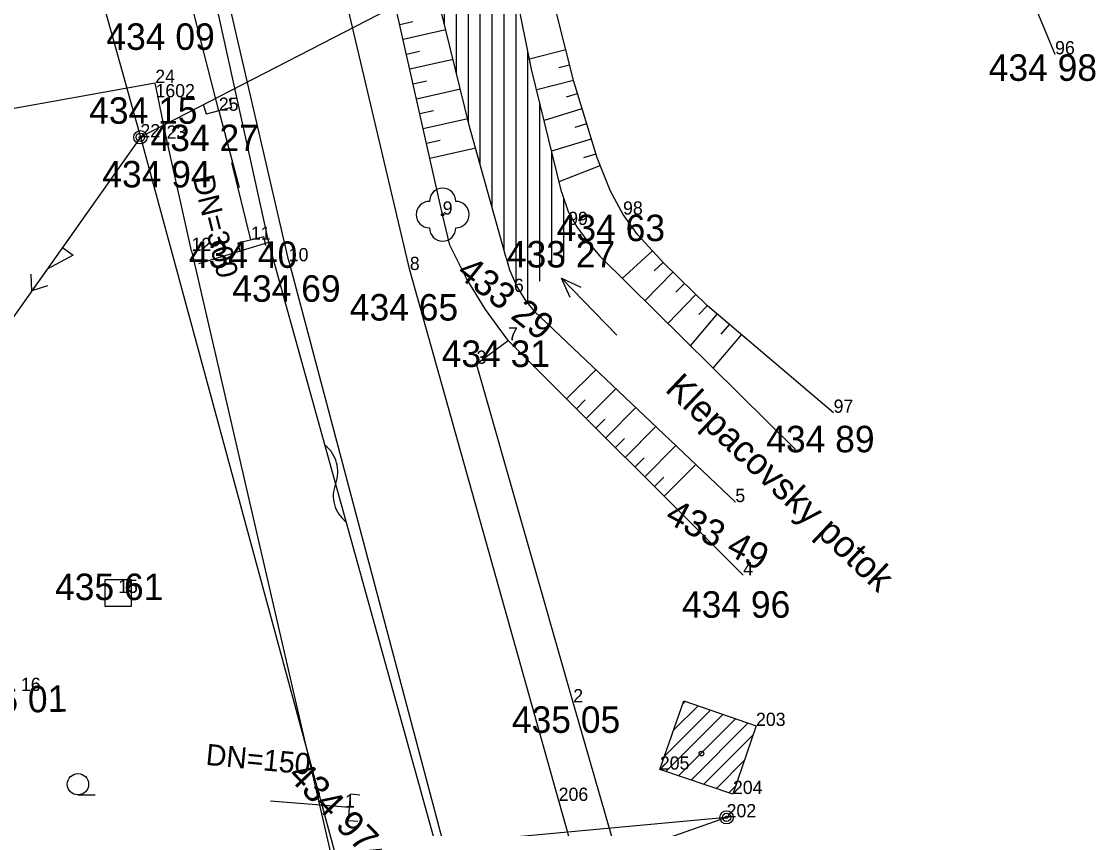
# Model space of a CAD drawing. Extents: x -559180 to -551373, y -1076947 to -1072071.
# Drawn here: x -553973.21 to -553932.66, y -1074162.48 to -1074132.02 of the extents above; entities that cross this region are included whole.
import ezdxf

# ---------------------------------------------------------------- set-up
doc = ezdxf.new("R2010")
doc.units = 0
for name, color, linetype in [('12_PLOTY', 7, 'Continuous'), ('13_PLOTY', 7, 'Continuous'), ('14_BUDOVY', 7, 'Continuous'), ('17_KOMUNIKACE', 7, 'Continuous'), ('18_POLOHOPIS', 7, 'Continuous'), ('1_VODA_ZN', 7, 'Continuous'), ('20_EL_ZN', 7, 'Continuous'), ('26_SRAFY', 7, 'Continuous'), ('27_HRANA_PATA', 7, 'Continuous'), ('28_VODA', 7, 'Continuous'), ('30_SDEL_ZN', 7, 'Continuous'), ('32', 7, 'Continuous'), ('34_ZELEN', 7, 'Continuous'), ('3_BODY', 7, 'Continuous'), ('40_KANAL_ZN', 7, 'Continuous'), ('45_ZN_KULTURY', 7, 'Continuous'), ('47_ZN_STAV_OBJ$', 7, 'Continuous'), ('49_POPIS_KANAL', 7, 'Continuous'), ('50_TEPLO_ZN', 7, 'Continuous'), ('52_POPIS_UCELOVY', 7, 'Continuous'), ('6_VYSKY', 7, 'Continuous'), ('NNnadzemní', 7, 'Continuous')]:
    doc.layers.add(name, color=color, linetype=linetype)

# ---------------------------------------------------------------- blocks, each defined once
blk = doc.blocks.new('SLB')
at = {"layer": '20_EL_ZN'}
for radius in [0.25, 0.158, 0.05]:
    blk.add_circle((0, 0), radius, dxfattribs=at)
blk = doc.blocks.new('JS150')
at = {"layer": '49_POPIS_KANAL'}
blk.add_text('DN=150', height=0.8, rotation=0, dxfattribs=at).set_placement((0.611, 0.331))
blk = doc.blocks.new('STL')
at = {"layer": '34_ZELEN'}
blk.add_circle((0, 0), 0.05, dxfattribs=at)
for centre, start, end in [((0, 0.5), 0, 180), ((-0.5, 0), 90, 270), ((0.5, 0), 270, 90), ((0, -0.5), 180, 0)]:
    blk.add_arc(centre, 0.5, start, end, dxfattribs=at)
blk = doc.blocks.new('SA')
at = {"layer": '50_TEPLO_ZN'}
blk.add_lwpolyline([(-0.5, -0.5), (0.5, -0.5), (0.5, 0.5), (-0.5, 0.5)], close=True, dxfattribs=at)
blk = doc.blocks.new('VYUST')
at = {"layer": '40_KANAL_ZN'}
for p, q in [((-0.35, 0.5), (0, 0.5)), ((0, 0.5), (0, -0.5)), ((0, 0), (3, 0.001)), ((-0.35, -0.5), (0, -0.5))]:
    blk.add_line(p, q, dxfattribs=at)
blk = doc.blocks.new('VOTOK')
at = {"layer": '28_VODA'}
for p, q in [((-3, 0), (0, 0)), ((-0.75, 0.281), (0, 0)), ((0, 0), (-0.75, -0.281))]:
    blk.add_line(p, q, dxfattribs=at)
blk = doc.blocks.new('JS300')
at = {"layer": '49_POPIS_KANAL'}
blk.add_text('DN=300', height=0.8, rotation=0, dxfattribs=at).set_placement((0.862, -0.157))
blk = doc.blocks.new('BZ')
at = {"layer": '47_ZN_STAV_OBJ$'}
blk.add_circle((0, 0), 0.0875, dxfattribs=at)
blk = doc.blocks.new('ZAHRAD')
at = {"layer": '45_ZN_KULTURY'}
blk.add_line((0, 0), (0.65, 0.003), dxfattribs=at)
blk.add_circle((0, 0.403), 0.403, dxfattribs=at)
blk = doc.blocks.new('POINT_DISPLAY')
blk.add_line((0, 0), (0, 0))
blk = doc.blocks.new('ELNN')
at = {"layer": '20_EL_ZN'}
for p, q in [((0.5, 0), (0.5, 0.5)), ((0.5, 0.5), (1.5, 0)), ((0, 0), (0.5, 0)), ((1.5, 0), (2.5, 0))]:
    blk.add_line(p, q, dxfattribs=at)
blk.add_lwpolyline([(2, 0.375), (2.5, 0), (2, -0.375)], dxfattribs=at)
blk = doc.blocks.new('SDEP')
at = {"layer": '30_SDEL_ZN'}
for centre, radius, start, end in [((0.75, -1.001), 1.251, 53.1529, 126.8469), ((2.25, 1), 1.25, 233.13, 306.8698)]:
    blk.add_arc(centre, radius, start, end, dxfattribs=at)

msp = doc.modelspace()

# ---------------------------------------------------------------- linework, layer by layer
at = {"layer": '12_PLOTY'}
for p, q in [((-553934.19, -1074133.26), (-553938.75, -1074122.24)), ((-553976.26, -1074135.79), (-553968.16, -1074134.34)), ((-553967.73, -1074136.44), (-553968.16, -1074134.34)), ((-553966.79, -1074140.68), (-553967.73, -1074136.44)), ((-553966.79, -1074140.68), (-553961.1, -1074165.3)), ((-553956.03, -1074144.94), (-553954.84, -1074144.06)), ((-553952.38, -1074157.72), (-553956.03, -1074144.94)), ((-553947.44, -1074174.91), (-553952.38, -1074157.72))]:
    msp.add_line(p, q, dxfattribs=at)
at = {"layer": '13_PLOTY'}
for p, q in [((-553969.3, -1074115.88), (-553963.88, -1074140.36)), ((-553963.88, -1074140.36), (-553955.93, -1074169))]:
    msp.add_line(p, q, dxfattribs=at)
at = {"layer": '14_BUDOVY'}
for p, q in [((-553949.11, -1074160.26), (-553948.2, -1074157.66)), ((-553948.2, -1074157.66), (-553945.48, -1074158.61)), ((-553945.48, -1074158.61), (-553946.35, -1074161.18)), ((-553946.35, -1074161.18), (-553949.11, -1074160.26))]:
    msp.add_line(p, q, dxfattribs=at)
at = {"layer": '17_KOMUNIKACE'}
for p, q in [((-553963.12, -1074141.07), (-553967.95, -1074120.14)), ((-553958.55, -1074141.4), (-553963.56, -1074120.17)), ((-553963.12, -1074141.07), (-553957.24, -1074163.23)), ((-553952.93, -1074161.44), (-553958.55, -1074141.4)), ((-553947.3, -1074181.03), (-553952.93, -1074161.44))]:
    msp.add_line(p, q, dxfattribs=at)
at = {"layer": '18_POLOHOPIS'}
msp.add_line((-553963.88, -1074140.36), (-553966.53, -1074141.17), dxfattribs=at)
at = {"layer": '26_SRAFY'}
for p, q in [((-553958.442, -1074132.034), (-553958.924, -1074132.142)), ((-553957.188, -1074132.34), (-553958.798, -1074132.703)), ((-553958.182, -1074133.153), (-553958.671, -1074133.263)), ((-553954.031, -1074133.425), (-553952.663, -1074133.079)), ((-553956.913, -1074133.456), (-553958.545, -1074133.824)), ((-553952.929, -1074133.762), (-553952.517, -1074133.657)), ((-553957.921, -1074134.272), (-553958.419, -1074134.384)), ((-553956.639, -1074134.572), (-553958.293, -1074134.945)), ((-553953.751, -1074134.585), (-553952.37, -1074134.236)), ((-553952.637, -1074134.865), (-553952.219, -1074134.737)), ((-553957.661, -1074135.391), (-553958.167, -1074135.505)), ((-553953.471, -1074135.745), (-553952.044, -1074135.306)), ((-553956.365, -1074135.688), (-553958.04, -1074136.066)), ((-553952.308, -1074136.01), (-553951.869, -1074135.876)), ((-553957.401, -1074136.511), (-553957.914, -1074136.626)), ((-553953.191, -1074136.905), (-553951.694, -1074136.445)), ((-553956.063, -1074136.798), (-553957.788, -1074137.187)), ((-553951.979, -1074137.155), (-553951.519, -1074137.014)), ((-553952.911, -1074138.065), (-553951.358, -1074137.456)), ((-553950.53, -1074141.716), (-553949.394, -1074140.677)), ((-553949.671, -1074142.564), (-553948.617, -1074141.486)), ((-553949.321, -1074141.427), (-553948.987, -1074141.122)), ((-553948.502, -1074142.232), (-553948.185, -1074141.908)), ((-553948.812, -1074143.413), (-553947.754, -1074142.33)), ((-553947.953, -1074144.261), (-553946.945, -1074143.071)), ((-553947.64, -1074143.077), (-553947.322, -1074142.751)), ((-553946.797, -1074143.827), (-553946.486, -1074143.459)), ((-553947.094, -1074145.11), (-553946.026, -1074143.848)), ((-553951.528, -1074145.163), (-553952.629, -1074146.266)), ((-553950.773, -1074145.88), (-553951.892, -1074147.001)), ((-553951.927, -1074146.3), (-553952.26, -1074146.634)), ((-553950.017, -1074146.596), (-553951.155, -1074147.737)), ((-553951.185, -1074147.03), (-553951.524, -1074147.369)), ((-553949.262, -1074147.313), (-553950.418, -1074148.472)), ((-553950.443, -1074147.759), (-553950.787, -1074148.104)), ((-553948.506, -1074148.029), (-553949.681, -1074149.207)), ((-553949.7, -1074148.489), (-553950.05, -1074148.839)), ((-553947.751, -1074148.746), (-553948.945, -1074149.942)), ((-553948.958, -1074149.219), (-553949.313, -1074149.575))]:
    msp.add_line(p, q, dxfattribs=at)
at = {"layer": '27_HRANA_PATA'}
for p, q in [((-553965.76, -1074135.39), (-553967.48, -1074128.69)), ((-553945.96, -1074152.92), (-553954.84, -1074144.06))]:
    msp.add_line(p, q, dxfattribs=at)
for points in [[(-553957.31, -1074139.31), (-553959.89, -1074127.85), (-553961.29, -1074122.805), (-553961.93, -1074119.36)], [(-553950.5, -1074139.31), (-553950.979, -1074138.421), (-553951.474, -1074137.16), (-553952.357, -1074134.289), (-553953.66, -1074129.14)], [(-553954.84, -1074144.06), (-553955.688, -1074142.89), (-553956.408, -1074141.72), (-553957.038, -1074140.459), (-553957.31, -1074139.31)], [(-553942.55, -1074146.79), (-553947.317, -1074142.756), (-553948.964, -1074141.147), (-553949.954, -1074140.065), (-553950.5, -1074139.31)]]:
    msp.add_lwpolyline(points, dxfattribs=at)
at = {"layer": '28_VODA'}
for p, q in [((-553951.377, -1074140.879), (-553943.991, -1074148.175)), ((-553946.26, -1074150.16), (-553953.856, -1074142.955))]:
    msp.add_line(p, q, dxfattribs=at)
for points in [[(-553952.808, -1074138.487), (-553953.95, -1074133.825), (-553954.94, -1074128.96), (-553956.111, -1074122.743), (-553956.9, -1074117.6)], [(-553954.908, -1074140.937), (-553956.291, -1074135.988), (-553957.731, -1074130.131), (-553958.902, -1074124.184), (-553959.715, -1074119.382), (-553959.88, -1074118.78)], [(-553952.808, -1074138.487), (-553952.576, -1074139.186), (-553952.239, -1074139.772), (-553951.834, -1074140.335), (-553951.377, -1074140.879)], [(-553954.908, -1074140.937), (-553954.782, -1074141.394), (-553954.512, -1074142.025), (-553954.197, -1074142.543), (-553953.856, -1074142.955)]]:
    msp.add_lwpolyline(points, dxfattribs=at)
at = {"layer": '32'}
for p, q in [((-553957.24, -1074132.128), (-553957.24, -1074104.392)), ((-553956.79, -1074133.958), (-553956.79, -1074118.402)), ((-553956.34, -1074135.789), (-553956.34, -1074121.25)), ((-553955.89, -1074137.423), (-553955.89, -1074123.916)), ((-553955.44, -1074139.033), (-553955.44, -1074126.305)), ((-553954.99, -1074140.644), (-553954.99, -1074128.695)), ((-553954.54, -1074141.979), (-553954.54, -1074130.926)), ((-553954.09, -1074142.672), (-553954.09, -1074133.137)), ((-553953.64, -1074141.819), (-553953.64, -1074135.081)), ((-553953.19, -1074141.252), (-553953.19, -1074136.928)), ((-553952.74, -1074141.078), (-553952.74, -1074138.692)), ((-553948.242, -1074157.781), (-553948.142, -1074157.68)), ((-553948.928, -1074159.739), (-553947.199, -1074158.01)), ((-553948.585, -1074158.76), (-553947.67, -1074157.845)), ((-553948.887, -1074160.334), (-553946.727, -1074158.175)), ((-553948.409, -1074160.493), (-553946.255, -1074158.339)), ((-553947.932, -1074160.653), (-553945.784, -1074158.504)), ((-553947.455, -1074160.812), (-553945.596, -1074158.953)), ((-553946.978, -1074160.971), (-553945.922, -1074159.915)), ((-553946.5, -1074161.13), (-553946.247, -1074160.877))]:
    msp.add_line(p, q, dxfattribs=at)
at = {"layer": 'NNnadzemní'}
for p, q in [((-553978.55, -1074100.91), (-553968.72, -1074136.39)), ((-553947.41, -1074125.4), (-553968.72, -1074136.39)), ((-553968.72, -1074136.39), (-553974.944, -1074145.179)), ((-553968.72, -1074136.39), (-553960.42, -1074166.93)), ((-553946.59, -1074162.06), (-554003.779, -1074167.345)), ((-553946.59, -1074162.06), (-553960.42, -1074166.93))]:
    msp.add_line(p, q, dxfattribs=at)

# ---------------------------------------------------------------- block references
at = {"layer": '1_VODA_ZN'}
for p in [(-553934.19, -1074133.26), (-553968.16, -1074134.34), (-553968.15, -1074134.88), (-553965.76, -1074135.39), (-553968.72, -1074136.39), (-553967.73, -1074136.44), (-553965.49, -1074137.66), (-553957.31, -1074139.31), (-553950.5, -1074139.31), (-553952.57, -1074139.7), (-553964.55, -1074140.26), (-553966.79, -1074140.68), (-553963.12, -1074141.07), (-553958.55, -1074141.4), (-553954.62, -1074142.23), (-553954.84, -1074144.06), (-553956.03, -1074144.94), (-553942.55, -1074146.79), (-553946.26, -1074150.16), (-553945.96, -1074152.92), (-553969.56, -1074153.59), (-553952.38, -1074157.72), (-553945.48, -1074158.61), (-553949.11, -1074160.26), (-553946.35, -1074161.18), (-553961, -1074161.69), (-553952.93, -1074161.44), (-553946.59, -1074162.06)]:
    msp.add_blockref('POINT_DISPLAY', p, dxfattribs=at)
at = {"layer": '20_EL_ZN'}
for p in [(-553968.72, -1074136.39), (-553946.59, -1074162.06)]:
    msp.add_blockref('SLB', p, dxfattribs=at)
at = {"layer": '20_EL_ZN', "xscale": 1.0000006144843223, "yscale": 1.0000006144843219, "rotation": -125.30462743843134}
msp.add_blockref('ELNN', (-553971.378, -1074140.144), dxfattribs=at)
at = {"layer": '28_VODA', "xscale": 1.000001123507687, "yscale": 1.0000011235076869, "rotation": 134.03722672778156}
msp.add_blockref('VOTOK', (-553952.821, -1074141.702), dxfattribs=at)
at = {"layer": '30_SDEL_ZN', "xscale": 1.0000008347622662, "yscale": 1.0000008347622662, "rotation": -74.48614327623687}
msp.add_blockref('SDEP', (-553961.754, -1074148.017), dxfattribs=at)
at = {"layer": '34_ZELEN'}
msp.add_blockref('STL', (-553957.31, -1074139.31), dxfattribs=at)
at = {"layer": '40_KANAL_ZN'}
for p, xscale, yscale, rotation in [((-553965.76, -1074135.39), 0.9999998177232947, 0.9999998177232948, -75.20067765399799), ((-553964.55, -1074140.26), 1.0000008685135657, 1.0000008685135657, 103.75779699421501), ((-553960.825, -1074161.69), 1.000001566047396, 1.0000015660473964, 175.29602682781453)]:
    msp.add_blockref('VYUST', p, dxfattribs=dict(at, xscale=xscale, yscale=yscale, rotation=rotation))
at = {"layer": '45_ZN_KULTURY'}
msp.add_blockref('ZAHRAD', (-553971.077, -1074161.212), dxfattribs=at)
at = {"layer": '47_ZN_STAV_OBJ$'}
msp.add_blockref('BZ', (-553947.54, -1074159.654), dxfattribs=at)
at = {"layer": '49_POPIS_KANAL'}
for name, p, xscale, yscale, rotation in [('JS300', (-553966.806, -1074137.054), 0.9999965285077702, 0.99999652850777, -75.89632882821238), ('JS150', (-553966.915, -1074160.349), 0.9999984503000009, 0.9999984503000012, -5.438447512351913)]:
    msp.add_blockref(name, p, dxfattribs=dict(at, xscale=xscale, yscale=yscale, rotation=rotation))
at = {"layer": '50_TEPLO_ZN'}
msp.add_blockref('SA', (-553969.56, -1074153.59), dxfattribs=at)

# ---------------------------------------------------------------- texts
at = {"layer": '3_BODY'}
for s, p in [('96', (-553934.19, -1074133.26)), ('24', (-553968.16, -1074134.34)), ('1602', (-553968.15, -1074134.88)), ('25', (-553965.76, -1074135.39)), ('22', (-553968.72, -1074136.39)), ('23', (-553967.73, -1074136.44)), ('9', (-553957.31, -1074139.31)), ('98', (-553950.5, -1074139.31)), ('99', (-553952.57, -1074139.7)), ('11', (-553964.55, -1074140.26)), ('12', (-553966.79, -1074140.68)), ('10', (-553963.12, -1074141.07)), ('8', (-553958.55, -1074141.4)), ('6', (-553954.62, -1074142.23)), ('7', (-553954.84, -1074144.06)), ('3', (-553956.03, -1074144.94)), ('97', (-553942.55, -1074146.79)), ('5', (-553946.26, -1074150.16)), ('4', (-553945.96, -1074152.92)), ('15', (-553969.56, -1074153.59)), ('16', (-553973.23, -1074157.29)), ('2', (-553952.38, -1074157.72)), ('203', (-553945.48, -1074158.61)), ('205', (-553949.11, -1074160.26)), ('206', (-553952.93, -1074161.44)), ('204', (-553946.35, -1074161.18)), ('1', (-553961, -1074161.69)), ('202', (-553946.59, -1074162.06))]:
    msp.add_text(s, height=0.5, dxfattribs=at).set_placement(p)
at = {"layer": '52_POPIS_UCELOVY'}
msp.add_text('Klepacovsky potok', height=0.99998, rotation=316.5132, dxfattribs=at).set_placement((-553948.952, -1074145.94))
at = {"layer": '6_VYSKY'}
for s, p in [('434 09', (-553970.004, -1074133.09)), ('434 98', (-553936.695, -1074134.26)), ('434 15', (-553970.655, -1074135.88)), ('434 27', (-553968.337, -1074136.914)), ('434 94', (-553970.159, -1074138.283)), ('434 63', (-553953.005, -1074140.31)), ('434 40', (-553966.888, -1074141.32)), ('433 27', (-553954.886, -1074141.305)), ('434 69', (-553965.252, -1074142.599)), ('434 65', (-553960.816, -1074143.308)), ('434 31', (-553957.345, -1074145.06)), ('434 89', (-553945.093, -1074148.281)), ('435 61', (-553971.943, -1074153.859)), ('434 96', (-553948.276, -1074154.525)), ('435 05', (-553954.696, -1074158.872))]:
    msp.add_text(s, height=1, dxfattribs=at).set_placement(p)
for s, rotation, p in [('433 29', 321.8628, (-553956.833, -1074141.584)), ('433 49', 332.429, (-553948.967, -1074150.885)), ('436 01', 1.087, (-553975.561, -1074158.151)), ('434 97', 313.9318, (-553963.203, -1074160.523))]:
    msp.add_text(s, height=1, rotation=rotation, dxfattribs=at).set_placement(p)

doc.saveas('drawing.dxf')
